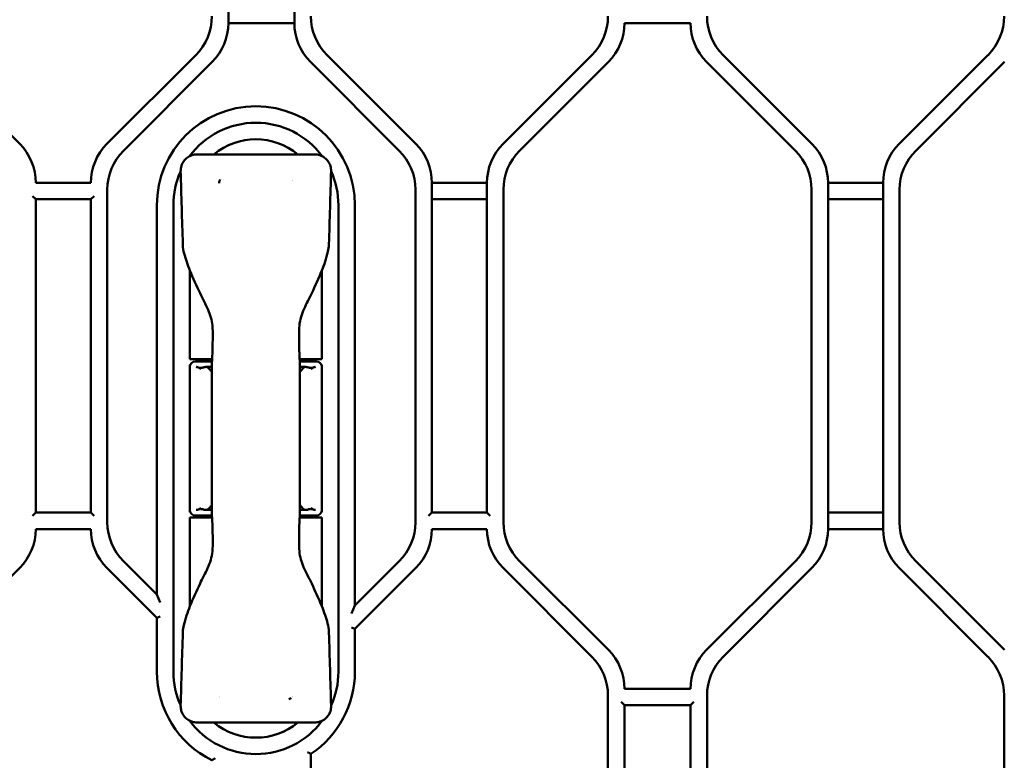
# Model space of a CAD drawing. Header units: millimetres. Extents: x 0 to 14369, y -869 to 2970.
# Tile 310 of 656: x 1768 to 1858, y 716 to 783. Entities that reach past the tile are written whole.
import ezdxf

# ---------------------------------------------------------------- set-up
doc = ezdxf.new("R2010")
doc.units = ezdxf.units.MM
doc.header["$LTSCALE"] = 10
doc.layers.add('Sichtbar (ISO)', color=7, linetype='Continuous', lineweight=50)

msp = doc.modelspace()

# ---------------------------------------------------------------- linework, layer by layer
at = {"layer": 'Sichtbar (ISO)'}
for p, q in [((1787.018, 782.645), (1787.018, 814.124)), ((1787.018, 814.124), (1787.018, 782.645)), ((1793.018, 814.124), (1793.018, 782.645)), ((1793.018, 782.645), (1793.018, 814.124)), ((1787.018, 782.645), (1793.018, 782.645)), ((1793.018, 782.645), (1787.018, 782.645)), ((1823.018, 782.645), (1829.018, 782.645)), ((1768.053, 771.66), (1759.982, 779.731)), ((1784.053, 779.731), (1775.982, 771.66)), ((1784.053, 779.731), (1775.982, 771.66)), ((1804.053, 771.66), (1795.982, 779.731)), ((1795.982, 779.731), (1804.053, 771.66)), ((1820.053, 779.731), (1811.982, 771.66)), ((1811.982, 771.66), (1820.053, 779.731)), ((1840.053, 771.66), (1831.982, 779.731)), ((1831.982, 779.731), (1840.053, 771.66)), ((1856.053, 779.731), (1847.982, 771.66)), ((1847.982, 771.66), (1856.053, 779.731)), ((1777.482, 771.038), (1785.553, 779.109)), ((1785.553, 779.109), (1777.482, 771.038)), ((1794.482, 779.109), (1802.553, 771.038)), ((1802.553, 771.038), (1794.482, 779.109)), ((1813.482, 771.038), (1821.553, 779.109)), ((1813.482, 771.038), (1821.553, 779.109)), ((1830.482, 779.109), (1838.553, 771.038)), ((1830.482, 779.109), (1838.553, 771.038)), ((1849.482, 771.038), (1857.553, 779.109)), ((1857.553, 779.109), (1849.482, 771.038)), ((1794.854, 770.708), (1784.182, 770.708)), ((1774.518, 768.124), (1769.518, 768.124)), ((1805.518, 738.145), (1805.518, 768.124)), ((1810.518, 768.124), (1805.518, 768.124)), ((1805.518, 768.124), (1805.518, 738.145)), ((1805.518, 768.124), (1810.518, 768.124)), ((1810.518, 768.124), (1810.518, 738.145)), ((1810.518, 738.145), (1810.518, 768.124)), ((1841.518, 736.645), (1841.518, 768.124)), ((1846.518, 768.124), (1841.518, 768.124)), ((1841.518, 768.124), (1841.518, 736.645)), ((1841.518, 768.124), (1846.518, 768.124)), ((1846.518, 768.124), (1846.518, 736.645)), ((1846.518, 736.645), (1846.518, 768.124)), ((1769.218, 766.924), (1769.518, 766.624)), ((1774.518, 766.624), (1774.818, 766.924)), ((1776.018, 737.266), (1776.018, 767.503)), ((1776.018, 767.503), (1776.018, 737.266)), ((1804.018, 767.503), (1804.018, 737.266)), ((1804.018, 737.266), (1804.018, 767.503)), ((1812.018, 737.266), (1812.018, 767.503)), ((1812.018, 737.266), (1812.018, 767.503)), ((1840.018, 767.503), (1840.018, 737.266)), ((1840.018, 767.503), (1840.018, 737.266)), ((1848.018, 737.266), (1848.018, 767.503)), ((1848.018, 767.503), (1848.018, 737.266)), ((1769.518, 738.145), (1769.518, 766.624)), ((1769.518, 766.624), (1769.518, 738.145)), ((1769.518, 766.624), (1774.518, 766.624)), ((1774.518, 766.624), (1774.518, 738.145)), ((1774.518, 738.145), (1774.518, 766.624)), ((1780.518, 766.085), (1780.518, 730.695)), ((1780.518, 730.695), (1780.518, 766.085)), ((1782.018, 723.685), (1782.018, 766.085)), ((1782.018, 766.085), (1782.018, 723.685)), ((1797.018, 766.085), (1797.018, 723.685)), ((1797.018, 723.685), (1797.018, 766.085)), ((1798.518, 729.695), (1798.518, 766.085)), ((1798.518, 766.085), (1798.518, 729.695)), ((1805.518, 766.624), (1810.518, 766.624)), ((1810.518, 766.624), (1805.518, 766.624)), ((1841.518, 766.624), (1846.518, 766.624)), ((1846.518, 766.624), (1841.518, 766.624)), ((1783.518, 762.234), (1783.518, 762.234)), ((1783.518, 760.16), (1783.518, 752.085)), ((1795.518, 752.085), (1795.518, 760.16)), ((1783.518, 752.085), (1785.537, 752.085)), ((1785.524, 751.885), (1784.018, 751.885)), ((1785.518, 752.085), (1785.518, 751.885)), ((1785.534, 751.885), (1785.53, 751.885)), ((1785.543, 752.085), (1785.547, 752.085)), ((1793.499, 752.085), (1795.518, 752.085)), ((1795.018, 751.885), (1793.511, 751.885)), ((1793.518, 752.085), (1793.518, 751.885)), ((1783.518, 751.385), (1783.518, 738.385)), ((1783.528, 751.574), (1783.548, 751.555)), ((1783.528, 751.574), (1783.528, 751.486)), ((1783.528, 751.574), (1783.555, 751.574)), ((1783.548, 751.555), (1783.528, 751.574)), ((1785.521, 751.385), (1785.05, 751.385)), ((1793.986, 751.385), (1793.519, 751.385)), ((1795.48, 751.574), (1795.507, 751.574)), ((1795.507, 751.574), (1795.488, 751.555)), ((1795.488, 751.555), (1795.507, 751.574)), ((1795.507, 751.486), (1795.507, 751.574)), ((1795.518, 751.385), (1795.518, 738.385)), ((1783.528, 738.283), (1783.528, 738.195)), ((1785.05, 738.385), (1785.516, 738.385)), ((1793.519, 738.385), (1793.986, 738.385)), ((1795.507, 738.195), (1795.507, 738.283)), ((1769.518, 738.145), (1769.218, 737.845)), ((1774.518, 738.145), (1769.518, 738.145)), ((1774.818, 737.845), (1774.518, 738.145)), ((1785.537, 737.685), (1783.518, 737.685)), ((1783.518, 737.685), (1783.518, 729.609)), ((1783.528, 738.195), (1783.548, 738.214)), ((1783.548, 738.214), (1783.528, 738.195)), ((1783.555, 738.195), (1783.528, 738.195)), ((1784.018, 737.885), (1785.524, 737.885)), ((1785.518, 737.685), (1785.518, 737.885)), ((1795.518, 737.685), (1793.499, 737.685)), ((1793.511, 737.885), (1795.018, 737.885)), ((1793.518, 737.685), (1793.518, 737.885)), ((1795.507, 738.195), (1795.48, 738.195)), ((1795.507, 738.195), (1795.488, 738.214)), ((1795.488, 738.214), (1795.507, 738.195)), ((1795.518, 729.609), (1795.518, 737.685)), ((1805.518, 738.145), (1805.218, 737.845)), ((1810.518, 738.145), (1805.518, 738.145)), ((1810.818, 737.845), (1810.518, 738.145)), ((1846.518, 738.145), (1841.518, 738.145)), ((1841.518, 738.145), (1846.518, 738.145)), ((1769.518, 736.645), (1774.518, 736.645)), ((1805.518, 736.645), (1810.518, 736.645)), ((1841.518, 736.645), (1846.518, 736.645)), ((1846.518, 736.645), (1841.518, 736.645)), ((1759.982, 725.038), (1768.053, 733.109)), ((1775.982, 733.109), (1780.518, 728.574)), ((1775.982, 733.109), (1780.518, 728.574)), ((1780.518, 730.695), (1777.482, 733.731)), ((1777.482, 733.731), (1780.518, 730.695)), ((1802.553, 733.731), (1798.518, 729.695)), ((1798.518, 729.695), (1802.553, 733.731)), ((1798.518, 727.574), (1804.053, 733.109)), ((1798.518, 727.574), (1804.053, 733.109)), ((1811.982, 733.109), (1820.053, 725.038)), ((1811.982, 733.109), (1820.053, 725.038)), ((1821.553, 725.66), (1813.482, 733.731)), ((1821.553, 725.66), (1813.482, 733.731)), ((1838.553, 733.731), (1830.482, 725.66)), ((1838.553, 733.731), (1830.482, 725.66)), ((1831.982, 725.038), (1840.053, 733.109)), ((1840.053, 733.109), (1831.982, 725.038)), ((1847.982, 733.109), (1856.053, 725.038)), ((1856.053, 725.038), (1847.982, 733.109)), ((1857.553, 725.66), (1849.482, 733.731)), ((1849.482, 733.731), (1857.553, 725.66)), ((1780.518, 730.695), (1780.818, 729.971)), ((1780.518, 730.695), (1780.818, 729.971)), ((1798.518, 729.695), (1798.218, 728.971)), ((1798.518, 729.695), (1798.218, 728.971)), ((1780.518, 728.574), (1780.818, 728.698)), ((1780.818, 728.698), (1780.518, 728.574)), ((1780.518, 728.574), (1780.518, 723.685)), ((1780.518, 728.574), (1780.518, 723.685)), ((1798.218, 727.698), (1798.518, 727.574)), ((1798.518, 727.574), (1798.218, 727.698)), ((1798.518, 723.685), (1798.518, 727.574)), ((1798.518, 723.685), (1798.518, 727.574)), ((1796.156, 727.291), (1796.156, 727.291)), ((1829.018, 722.124), (1823.018, 722.124)), ((1821.518, 721.503), (1821.518, 693.622)), ((1821.518, 721.503), (1821.518, 693.622)), ((1830.518, 691.266), (1830.518, 721.503)), ((1830.518, 721.503), (1830.518, 691.266)), ((1857.518, 721.503), (1857.518, 691.266)), ((1857.518, 691.266), (1857.518, 721.503)), ((1822.718, 720.924), (1823.018, 720.624)), ((1823.018, 693.622), (1823.018, 720.624)), ((1823.018, 720.624), (1823.018, 693.622)), ((1823.018, 720.624), (1829.018, 720.624)), ((1829.018, 720.624), (1829.318, 720.924)), ((1829.018, 720.624), (1829.018, 690.801)), ((1829.018, 690.801), (1829.018, 720.624)), ((1784.182, 719.061), (1794.854, 719.061)), ((1794.518, 695.368), (1794.518, 716.201)), ((1794.518, 695.368), (1794.518, 716.201))]:
    msp.add_line(p, q, dxfattribs=at)
for centre, radius, start, end in [((1780.518, 783.266), 5, 315, 0), ((1780.518, 783.266), 5, 315, 0), ((1799.518, 783.266), 5, 180, 225), ((1799.518, 783.266), 5, 180, 225), ((1816.518, 783.266), 5, 315, 0), ((1816.518, 783.266), 5, 315, 0), ((1835.518, 783.266), 5, 180, 225), ((1835.518, 783.266), 5, 180, 225), ((1852.518, 783.266), 5, 315, 0), ((1852.518, 783.266), 5, 315, 0), ((1782.018, 782.645), 5, 315, 0), ((1782.018, 782.645), 5, 315, 0), ((1798.018, 782.645), 5, 180, 225), ((1798.018, 782.645), 5, 180, 225), ((1818.018, 782.645), 5, 315, 0), ((1818.018, 782.645), 5, 315, 0), ((1834.018, 782.645), 5, 180, 225), ((1834.018, 782.645), 5, 180, 225), ((1789.518, 766.085), 9, 0, 180), ((1789.518, 766.085), 9, 0, 180), ((1789.518, 766.085), 7.5, 36.45074, 143.54986), ((1789.518, 766.085), 7.5, 36.45074, 143.54986), ((1764.518, 768.124), 5, 0, 45), ((1764.518, 768.124), 5, 0, 45), ((1779.518, 768.124), 5, 135, 180), ((1779.518, 768.124), 5, 135, 180), ((1789.518, 766.085), 6, 50.40623, 129.59377), ((1800.518, 768.124), 5, 0, 45), ((1800.518, 768.124), 5, 0, 45), ((1815.518, 768.124), 5, 135, 180), ((1815.518, 768.124), 5, 135, 180), ((1836.518, 768.124), 5, 0, 45), ((1836.518, 768.124), 5, 0, 45), ((1851.518, 768.124), 5, 135, 180), ((1851.518, 768.124), 5, 135, 180), ((1781.018, 767.503), 5, 135, 180), ((1781.018, 767.503), 5, 135, 180), ((1799.018, 767.503), 5, 0, 45), ((1799.018, 767.503), 5, 0, 45), ((1817.018, 767.503), 5, 135, 180), ((1817.018, 767.503), 5, 135, 180), ((1835.018, 767.503), 5, 0, 45), ((1835.018, 767.503), 5, 0, 45), ((1853.018, 767.503), 5, 135, 180), ((1853.018, 767.503), 5, 135, 180), ((1789.518, 766.085), 7.5, 155.68294, 180), ((1789.518, 766.085), 7.5, 155.68294, 180), ((1789.518, 766.085), 7.5, 0, 24.31706), ((1789.518, 766.085), 7.5, 0, 24.31706), ((1789.518, 766.085), 4, 144.71038, 144.71338), ((1789.518, 766.084), 4, 34.41257, 34.41291), ((1784.018, 751.385), 0.5, 90, 180), ((1795.018, 751.385), 0.5, 0, 90), ((1784.018, 738.385), 0.5, 180, 270), ((1795.018, 738.385), 0.5, 270, 0), ((1764.518, 736.645), 5, 315, 0), ((1764.518, 736.645), 5, 315, 0), ((1779.518, 736.645), 5, 180, 225), ((1779.518, 736.645), 5, 180, 225), ((1781.018, 737.266), 5, 180, 225), ((1781.018, 737.266), 5, 180, 225), ((1799.018, 737.266), 5, 315, 0), ((1799.018, 737.266), 5, 315, 0), ((1800.518, 736.645), 5, 315, 0), ((1800.518, 736.645), 5, 315, 0), ((1815.518, 736.645), 5, 180, 225), ((1815.518, 736.645), 5, 180, 225), ((1817.018, 737.266), 5, 180, 225), ((1817.018, 737.266), 5, 180, 225), ((1835.018, 737.266), 5, 315, 0), ((1835.018, 737.266), 5, 315, 0), ((1836.518, 736.645), 5, 315, 0), ((1836.518, 736.645), 5, 315, 0), ((1851.518, 736.645), 5, 180, 225), ((1851.518, 736.645), 5, 180, 225), ((1853.018, 737.266), 5, 180, 225), ((1853.018, 737.266), 5, 180, 225), ((1816.518, 721.503), 5, 0, 45), ((1816.518, 721.503), 5, 0, 45), ((1818.018, 722.124), 5, 0, 45), ((1818.018, 722.124), 5, 0, 45), ((1834.018, 722.124), 5, 135, 180), ((1834.018, 722.124), 5, 135, 180), ((1835.518, 721.503), 5, 135, 180), ((1835.518, 721.503), 5, 135, 180), ((1852.518, 721.503), 5, 0, 45), ((1852.518, 721.503), 5, 0, 45), ((1789.518, 723.685), 9, 180, 243.6122), ((1789.518, 723.685), 9, 180, 243.6122), ((1789.518, 723.685), 7.5, 180, 204.31706), ((1789.518, 723.685), 7.5, 180, 204.31706), ((1789.518, 723.685), 9, 303.74899, 0), ((1789.518, 723.685), 9, 303.74899, 0), ((1789.518, 723.685), 7.5, 335.68294, 0), ((1789.518, 723.685), 7.5, 335.68294, 0), ((1789.518, 723.685), 4, 215.09213, 215.09334), ((1789.518, 723.685), 4, 325.50273, 325.50322), ((1789.518, 723.685), 7.5, 216.45074, 323.54986), ((1789.518, 723.685), 7.5, 216.45074, 323.54986), ((1789.518, 723.685), 6, 230.40623, 309.59377)]:
    msp.add_arc(centre, radius, start, end, dxfattribs=at)
for centre, major_axis, ratio, start_param, end_param in [((1786.018, 751.767), (0.5, -0.017), 0.429947, 3.126804, 3.156271), ((1793.018, 751.767), (0.5, 0.017), 0.429944, 6.268517, 6.297983), ((1786.018, 738.002), (0.5, 0.017), 0.429944, 3.126924, 3.15639), ((1793.018, 738.002), (0.5, -0.017), 0.429944, 6.268396, 6.297863)]:
    msp.add_ellipse(centre, major_axis=major_axis, ratio=ratio, start_param=start_param, end_param=end_param, dxfattribs=at)
for points, knots in [([(1782.682, 769.198), (1782.68, 769.357), (1782.702, 769.519), (1782.795, 769.827), (1782.872, 769.976), (1783.058, 770.228), (1783.169, 770.337), (1783.418, 770.514), (1783.558, 770.583), (1783.857, 770.681), (1784.02, 770.708), (1784.182, 770.708)], [0, 0, 0, 0, 0.047882, 0.047882, 0.0965742, 0.0965742, 0.142081, 0.142081, 0.1880227, 0.1880227, 0.236459, 0.236459, 0.236459, 0.236459]), ([(1794.854, 770.708), (1795.013, 770.708), (1795.175, 770.682), (1795.482, 770.582), (1795.632, 770.507), (1795.895, 770.313), (1796.01, 770.192), (1796.185, 769.932), (1796.25, 769.792), (1796.336, 769.503), (1796.357, 769.349), (1796.353, 769.197)], [0, 0, 0, 0, 0.0479071, 0.0479071, 0.0969346, 0.0969346, 0.1457829, 0.1457829, 0.1909352, 0.1909352, 0.2363977, 0.2363977, 0.2363977, 0.2363977]), ([(1786.172, 768.099), (1786.173, 768.14), (1786.178, 768.178), (1786.186, 768.215), (1786.189, 768.232), (1786.193, 768.247), (1786.197, 768.263), (1786.203, 768.283), (1786.21, 768.302), (1786.217, 768.321), (1786.231, 768.354), (1786.246, 768.386), (1786.265, 768.415)], [0, 0, 0, 0, 0.3333333, 0.3333333, 0.3333333, 0.479087, 0.479087, 0.479087, 0.6666667, 0.6666667, 0.6666667, 0.9999519, 0.9999519, 0.9999519, 0.9999519]), ([(1783.524, 760.145), (1783.418, 760.407), (1783.322, 760.673), (1783.072, 761.441), (1782.888, 761.952), (1782.879, 762.478)], [0, 0, 0, 0, 0.0846684, 0.0846684, 0.2424126, 0.2424126, 0.2424126, 0.2424126]), ([(1796.156, 762.478), (1796.152, 762.274), (1796.108, 762.072), (1795.994, 761.571), (1795.908, 761.271), (1795.722, 760.696), (1795.622, 760.418), (1795.512, 760.145)], [0, 0, 0, 0, 0.0611704, 0.0611704, 0.1543724, 0.1543724, 0.2426922, 0.2426922, 0.2426922, 0.2426922]), ([(1785.567, 755.151), (1785.515, 755.64), (1785.375, 756.123), (1784.957, 757.086), (1784.678, 757.572), (1784.443, 758.079)], [0, 0, 0, 0, 0.1474081, 0.1474081, 0.3150296, 0.3150296, 0.3150296, 0.3150296]), ([(1794.592, 758.079), (1794.373, 757.606), (1794.116, 757.15), (1793.684, 756.194), (1793.524, 755.676), (1793.468, 755.151)], [0, 0, 0, 0, 0.1565137, 0.1565137, 0.3149202, 0.3149202, 0.3149202, 0.3149202]), ([(1785.518, 751.788), (1785.553, 752.298), (1785.577, 752.858), (1785.592, 753.658), (1785.594, 753.897), (1785.594, 754.135)], [0, 0, 0, 0, 0.1709294, 0.1709294, 0.2423259, 0.2423259, 0.2423259, 0.2423259]), ([(1793.441, 754.135), (1793.441, 753.563), (1793.454, 752.985), (1793.49, 752.219), (1793.503, 752), (1793.517, 751.788)], [0, 0, 0, 0, 0.1713502, 0.1713502, 0.2423222, 0.2423222, 0.2423222, 0.2423222]), ([(1785.519, 751.695), (1785.52, 751.074), (1785.519, 750.453), (1785.518, 749.832), (1785.515, 748.183), (1785.518, 746.534), (1785.518, 744.885)], [0.0000026, 0.0000026, 0.0000026, 0.0000026, 0.2735195, 0.2735195, 0.2735195, 1, 1, 1, 1]), ([(1785.518, 751.781), (1785.518, 751.78), (1785.518, 751.778), (1785.518, 751.773), (1785.518, 751.771), (1785.518, 751.761), (1785.518, 751.753), (1785.518, 751.73), (1785.518, 751.711), (1785.519, 751.695)], [-0.009508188, -0.009508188, -0.009508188, -0.009508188, -0.008530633, -0.008530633, -0.007495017, -0.007495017, -0.005132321, -0.005132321, -0.000260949, -0.000260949, -0.000260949, -0.000260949]), ([(1793.518, 744.885), (1793.518, 746.534), (1793.516, 748.183), (1793.518, 749.832), (1793.518, 750.453), (1793.519, 751.074), (1793.519, 751.695)], [0, 0, 0, 0, 0.726482, 0.726482, 0.726482, 1, 1, 1, 1]), ([(1793.518, 751.711), (1793.518, 751.723), (1793.518, 751.735), (1793.518, 751.753), (1793.518, 751.761), (1793.518, 751.771), (1793.518, 751.773), (1793.518, 751.778), (1793.518, 751.78), (1793.518, 751.781)], [-0.007705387, -0.007705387, -0.007705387, -0.007705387, -0.004399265, -0.004399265, -0.002024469, -0.002024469, -0.000983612, -0.000983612, -0.000000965, -0.000000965, -0.000000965, -0.000000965]), ([(1784.761, 751.344), (1784.718, 751.333), (1784.678, 751.321), (1784.611, 751.306), (1784.585, 751.302), (1784.537, 751.298), (1784.517, 751.298), (1784.468, 751.301), (1784.441, 751.306), (1784.337, 751.329), (1784.263, 751.359), (1784.162, 751.379), (1784.141, 751.382), (1784.12, 751.383)], [-0.1466294, -0.1466294, -0.1466294, -0.1466294, -0.1215498, -0.1215498, -0.104217, -0.104217, -0.0907804, -0.0907804, -0.0727387, -0.0727387, -0.0210866, -0.0210866, -0.0068725, -0.0068725, -0.0068725, -0.0068725]), ([(1785.05, 751.385), (1785, 751.385), (1784.952, 751.381), (1784.854, 751.367), (1784.808, 751.356), (1784.761, 751.344)], [-0.04601307, -0.04601307, -0.04601307, -0.04601307, -0.02379196, -0.02379196, -0.00003084, -0.00003084, -0.00003084, -0.00003084]), ([(1785.52, 750.926), (1785.467, 751.002), (1785.319, 751.186), (1785.157, 751.322), (1785.05, 751.385)], [0.5954192, 0.5954192, 0.5954192, 0.5954192, 0.75, 1, 1, 1, 1]), ([(1793.986, 751.385), (1793.878, 751.322), (1793.718, 751.187), (1793.571, 751.004), (1793.519, 750.93)], [0, 0, 0, 0, 0.25, 0.4014251, 0.4014251, 0.4014251, 0.4014251]), ([(1794.275, 751.344), (1794.228, 751.356), (1794.181, 751.367), (1794.083, 751.381), (1794.035, 751.385), (1793.986, 751.385)], [-0.04604179, -0.04604179, -0.04604179, -0.04604179, -0.02227151, -0.02227151, -0.00001265, -0.00001265, -0.00001265, -0.00001265]), ([(1794.915, 751.383), (1794.895, 751.382), (1794.874, 751.379), (1794.773, 751.359), (1794.699, 751.329), (1794.595, 751.306), (1794.568, 751.301), (1794.519, 751.298), (1794.498, 751.298), (1794.451, 751.302), (1794.424, 751.306), (1794.357, 751.321), (1794.318, 751.333), (1794.275, 751.344)], [-0.1212985, -0.1212985, -0.1212985, -0.1212985, -0.109222, -0.109222, -0.064257, -0.064257, -0.0485601, -0.0485601, -0.0368895, -0.0368895, -0.021858, -0.021858, -0.0000236, -0.0000236, -0.0000236, -0.0000236]), ([(1785.518, 744.885), (1785.518, 743.235), (1785.519, 741.586), (1785.518, 739.937), (1785.517, 739.316), (1785.516, 738.695), (1785.517, 738.074)], [0, 0, 0, 0, 0.726486, 0.726486, 0.726486, 1, 1, 1, 1]), ([(1793.519, 738.074), (1793.519, 738.695), (1793.518, 739.316), (1793.518, 739.937), (1793.516, 741.586), (1793.518, 743.235), (1793.518, 744.885)], [0, 0, 0, 0, 0.273519, 0.273519, 0.273519, 1, 1, 1, 1]), ([(1784.121, 738.386), (1784.141, 738.387), (1784.161, 738.39), (1784.262, 738.41), (1784.336, 738.44), (1784.441, 738.464), (1784.468, 738.468), (1784.517, 738.471), (1784.537, 738.471), (1784.585, 738.467), (1784.611, 738.463), (1784.678, 738.448), (1784.718, 738.436), (1784.761, 738.426)], [-0.1212985, -0.1212985, -0.1212985, -0.1212985, -0.109222, -0.109222, -0.0642569, -0.0642569, -0.0485601, -0.0485601, -0.0368895, -0.0368895, -0.021858, -0.021858, -0.0000235, -0.0000235, -0.0000235, -0.0000235]), ([(1784.761, 738.426), (1784.808, 738.413), (1784.854, 738.402), (1784.952, 738.388), (1785, 738.384), (1785.05, 738.385)], [-0.04604179, -0.04604179, -0.04604179, -0.04604179, -0.02227151, -0.02227151, -0.00001265, -0.00001265, -0.00001265, -0.00001265]), ([(1785.05, 738.385), (1785.157, 738.447), (1785.318, 738.582), (1785.465, 738.765), (1785.517, 738.839)], [0, 0, 0, 0, 0.25, 0.4014874, 0.4014874, 0.4014874, 0.4014874]), ([(1793.519, 738.839), (1793.571, 738.765), (1793.718, 738.582), (1793.878, 738.447), (1793.986, 738.385)], [0.5985851, 0.5985851, 0.5985851, 0.5985851, 0.75, 1, 1, 1, 1]), ([(1793.986, 738.385), (1794.035, 738.384), (1794.083, 738.388), (1794.181, 738.402), (1794.228, 738.413), (1794.275, 738.426)], [-0.04601307, -0.04601307, -0.04601307, -0.04601307, -0.02379196, -0.02379196, -0.00003084, -0.00003084, -0.00003084, -0.00003084]), ([(1794.275, 738.426), (1794.318, 738.436), (1794.357, 738.448), (1794.424, 738.463), (1794.45, 738.467), (1794.498, 738.471), (1794.519, 738.471), (1794.567, 738.468), (1794.594, 738.464), (1794.699, 738.441), (1794.773, 738.411), (1794.873, 738.39), (1794.894, 738.387), (1794.915, 738.386)], [-0.1466294, -0.1466294, -0.1466294, -0.1466294, -0.1215498, -0.1215498, -0.104217, -0.104217, -0.0907804, -0.0907804, -0.0727387, -0.0727387, -0.0210866, -0.0210866, -0.0068725, -0.0068725, -0.0068725, -0.0068725]), ([(1785.517, 738.059), (1785.518, 738.047), (1785.518, 738.035), (1785.518, 738.016), (1785.518, 738.008), (1785.518, 737.999), (1785.518, 737.996), (1785.518, 737.991), (1785.518, 737.989), (1785.518, 737.988)], [-0.007791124, -0.007791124, -0.007791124, -0.007791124, -0.004399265, -0.004399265, -0.002024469, -0.002024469, -0.000983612, -0.000983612, -0.000000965, -0.000000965, -0.000000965, -0.000000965]), ([(1785.594, 735.635), (1785.594, 736.206), (1785.581, 736.784), (1785.545, 737.55), (1785.532, 737.77), (1785.518, 737.982)], [0, 0, 0, 0, 0.1713502, 0.1713502, 0.2423222, 0.2423222, 0.2423222, 0.2423222]), ([(1793.517, 737.982), (1793.482, 737.471), (1793.459, 736.912), (1793.443, 736.111), (1793.441, 735.873), (1793.441, 735.635)], [0, 0, 0, 0, 0.1709294, 0.1709294, 0.242326, 0.242326, 0.242326, 0.242326]), ([(1793.518, 737.988), (1793.518, 737.989), (1793.518, 737.991), (1793.518, 737.996), (1793.518, 737.999), (1793.518, 738.008), (1793.518, 738.016), (1793.518, 738.034), (1793.518, 738.046), (1793.518, 738.058)], [-0.009348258, -0.009348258, -0.009348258, -0.009348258, -0.008370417, -0.008370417, -0.007334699, -0.007334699, -0.004971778, -0.004971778, -0.001677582, -0.001677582, -0.001677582, -0.001677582]), ([(1784.443, 731.69), (1784.662, 732.163), (1784.919, 732.619), (1785.352, 733.575), (1785.511, 734.093), (1785.567, 734.618)], [0, 0, 0, 0, 0.1565123, 0.1565123, 0.314918, 0.314918, 0.314918, 0.314918]), ([(1793.468, 734.619), (1793.52, 734.13), (1793.661, 733.647), (1794.078, 732.684), (1794.357, 732.198), (1794.591, 731.692)], [0, 0, 0, 0, 0.1474591, 0.1474591, 0.3149037, 0.3149037, 0.3149037, 0.3149037]), ([(1782.879, 727.291), (1782.883, 727.495), (1782.927, 727.697), (1783.042, 728.199), (1783.128, 728.498), (1783.313, 729.074), (1783.413, 729.351), (1783.524, 729.624)], [0, 0, 0, 0, 0.0611649, 0.0611649, 0.154374, 0.154374, 0.2426875, 0.2426875, 0.2426875, 0.2426875]), ([(1795.511, 729.625), (1795.617, 729.363), (1795.714, 729.097), (1795.964, 728.328), (1796.147, 727.817), (1796.156, 727.291)], [0, 0, 0, 0, 0.0847063, 0.0847063, 0.2425283, 0.2425283, 0.2425283, 0.2425283]), ([(1784.182, 719.061), (1784.022, 719.061), (1783.861, 719.087), (1783.553, 719.187), (1783.404, 719.262), (1783.141, 719.456), (1783.025, 719.577), (1782.85, 719.837), (1782.785, 719.977), (1782.7, 720.266), (1782.678, 720.42), (1782.682, 720.572)], [0, 0, 0, 0, 0.0479071, 0.0479071, 0.0969346, 0.0969346, 0.1457829, 0.1457829, 0.1909352, 0.1909352, 0.2363999, 0.2363999, 0.2363999, 0.2363999]), ([(1796.353, 720.572), (1796.356, 720.412), (1796.334, 720.25), (1796.24, 719.942), (1796.164, 719.794), (1795.977, 719.541), (1795.866, 719.432), (1795.618, 719.256), (1795.478, 719.186), (1795.179, 719.088), (1795.015, 719.061), (1794.854, 719.061)], [0, 0, 0, 0, 0.0478791, 0.0478791, 0.0965722, 0.0965722, 0.1420783, 0.1420783, 0.1880201, 0.1880201, 0.2364691, 0.2364691, 0.2364691, 0.2364691]), ([(1794.518, 716.201), (1794.518, 716.201), (1794.512, 716.204), (1794.488, 716.217), (1794.47, 716.227), (1794.422, 716.252), (1794.392, 716.269), (1794.337, 716.298), (1794.315, 716.311), (1794.268, 716.336), (1794.244, 716.349), (1794.219, 716.362), (1794.219, 716.363), (1794.218, 716.363)], [0.05033991, 0.05033991, 0.05033991, 0.05033991, 0.06079171, 0.06079171, 0.07187232, 0.07187232, 0.08437627, 0.08437627, 0.09247184, 0.09247184, 0.10067982, 0.10067982, 0.10095896, 0.10095896, 0.10095896, 0.10095896]), ([(1794.218, 716.363), (1794.219, 716.363), (1794.219, 716.362), (1794.244, 716.349), (1794.268, 716.336), (1794.315, 716.311), (1794.337, 716.298), (1794.392, 716.269), (1794.422, 716.252), (1794.47, 716.227), (1794.488, 716.217), (1794.512, 716.204), (1794.518, 716.201), (1794.518, 716.201)], [-0.10095896, -0.10095896, -0.10095896, -0.10095896, -0.10067982, -0.10067982, -0.09247184, -0.09247184, -0.08437627, -0.08437627, -0.07187232, -0.07187232, -0.06079171, -0.06079171, -0.05033991, -0.05033991, -0.05033991, -0.05033991]), ([(1785.818, 715.811), (1785.817, 715.81), (1785.816, 715.81), (1785.79, 715.793), (1785.765, 715.777), (1785.716, 715.746), (1785.692, 715.731), (1785.638, 715.697), (1785.608, 715.679), (1785.562, 715.65), (1785.545, 715.64), (1785.523, 715.626), (1785.518, 715.622), (1785.518, 715.622)], [-0.00029012, -0.00029012, -0.00029012, -0.00029012, 0, 0, 0.00898379, 0.00898379, 0.01779711, 0.01779711, 0.03045506, 0.03045506, 0.0413205, 0.0413205, 0.05142011, 0.05142011, 0.05142011, 0.05142011]), ([(1785.518, 715.622), (1785.518, 715.622), (1785.523, 715.626), (1785.545, 715.64), (1785.562, 715.65), (1785.608, 715.679), (1785.638, 715.697), (1785.692, 715.731), (1785.716, 715.746), (1785.765, 715.777), (1785.79, 715.793), (1785.816, 715.81), (1785.817, 715.81), (1785.818, 715.811)], [-0.05142011, -0.05142011, -0.05142011, -0.05142011, -0.0413205, -0.0413205, -0.03045506, -0.03045506, -0.01779711, -0.01779711, -0.00898379, -0.00898379, 0, 0, 0.00029012, 0.00029012, 0.00029012, 0.00029012])]:
    msp.add_open_spline(points, degree=3, knots=knots, dxfattribs=at)
for points in [[(1782.878, 762.55), (1782.808, 764.766), (1782.742, 766.982), (1782.682, 769.198)], [(1796.353, 769.197), (1796.293, 766.981), (1796.227, 764.764), (1796.158, 762.548)], [(1796.353, 769.197), (1796.353, 769.197), (1796.353, 769.197), (1796.353, 769.197)], [(1782.879, 762.478), (1782.879, 762.502), (1782.879, 762.526), (1782.878, 762.55)], [(1782.879, 762.478), (1782.879, 762.478), (1782.879, 762.478), (1782.879, 762.478)], [(1796.158, 762.548), (1796.157, 762.524), (1796.156, 762.501), (1796.156, 762.478)], [(1796.156, 762.478), (1796.156, 762.478), (1796.156, 762.478), (1796.156, 762.478)], [(1784.443, 758.079), (1784.126, 758.763), (1783.806, 759.446), (1783.523, 760.145)], [(1783.524, 760.145), (1783.524, 760.145), (1783.524, 760.145), (1783.524, 760.145)], [(1795.512, 760.145), (1795.23, 759.446), (1794.909, 758.763), (1794.592, 758.079)], [(1795.512, 760.145), (1795.512, 760.145), (1795.512, 760.145), (1795.512, 760.145)], [(1785.594, 754.135), (1785.594, 754.474), (1785.603, 754.814), (1785.567, 755.151)], [(1793.468, 755.151), (1793.432, 754.814), (1793.441, 754.474), (1793.441, 754.135)], [(1784.091, 751.385), (1784.134, 751.384), (1784.222, 751.37), (1784.369, 751.319), (1784.465, 751.238), (1784.518, 751.213)], [(1794.518, 751.213), (1794.571, 751.238), (1794.667, 751.319), (1794.813, 751.37), (1794.902, 751.384), (1794.945, 751.385)], [(1784.518, 738.556), (1784.465, 738.531), (1784.369, 738.45), (1784.222, 738.4), (1784.134, 738.385), (1784.091, 738.385)], [(1794.945, 738.385), (1794.902, 738.385), (1794.813, 738.4), (1794.667, 738.45), (1794.571, 738.531), (1794.518, 738.556)], [(1785.567, 734.618), (1785.603, 734.955), (1785.594, 735.296), (1785.594, 735.635)], [(1793.441, 735.635), (1793.441, 735.296), (1793.432, 734.955), (1793.468, 734.619)], [(1783.523, 729.624), (1783.806, 730.323), (1784.126, 731.006), (1784.443, 731.69)], [(1794.591, 731.692), (1794.908, 731.007), (1795.229, 730.324), (1795.512, 729.625)], [(1783.524, 729.624), (1783.524, 729.624), (1783.524, 729.624), (1783.524, 729.624)], [(1795.511, 729.625), (1795.511, 729.625), (1795.511, 729.625), (1795.511, 729.625)], [(1782.682, 720.572), (1782.742, 722.789), (1782.808, 725.005), (1782.878, 727.222)], [(1782.878, 727.222), (1782.879, 727.245), (1782.879, 727.268), (1782.879, 727.291)], [(1782.879, 727.291), (1782.879, 727.291), (1782.879, 727.291), (1782.879, 727.291)], [(1796.156, 727.291), (1796.156, 727.267), (1796.157, 727.243), (1796.158, 727.22)], [(1796.158, 727.22), (1796.158, 727.22), (1796.158, 727.22), (1796.158, 727.22)], [(1796.158, 727.22), (1796.227, 725.004), (1796.293, 722.788), (1796.353, 720.572)], [(1792.733, 721.289), (1792.717, 721.272), (1792.678, 721.241), (1792.602, 721.21), (1792.546, 721.197), (1792.515, 721.193)]]:
    msp.add_open_spline(points, degree=3, dxfattribs=at)

doc.saveas('drawing.dxf')
